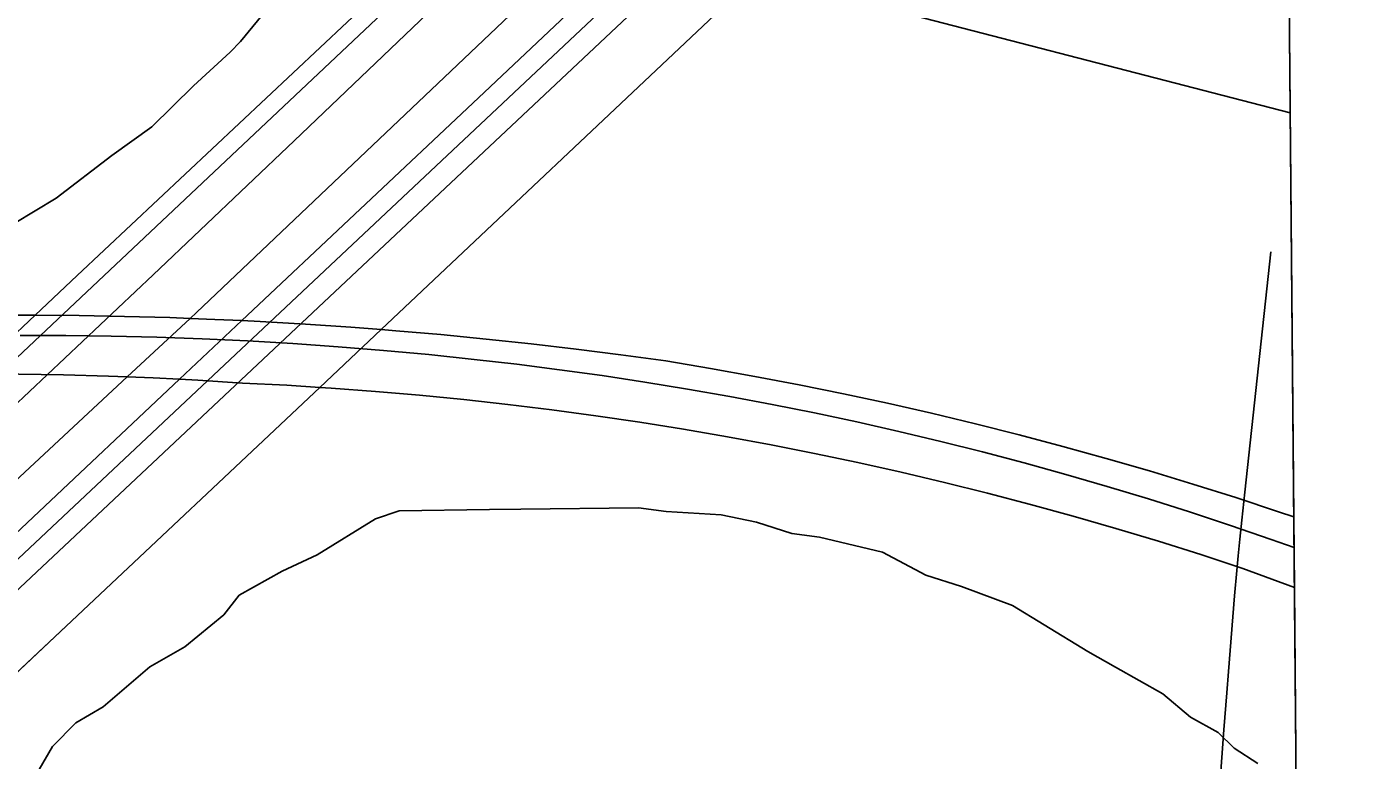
# Model space of a CAD drawing. Extents: x 3568792 to 3606828, y 529143 to 554785.
# Drawn here: x 3602221 to 3602744, y 538094 to 538380 of the extents above; entities that cross this region are included whole.
import ezdxf

# ---------------------------------------------------------------- set-up
doc = ezdxf.new("R2010")
doc.units = 0
for name, color, linetype in [('V-BRDG-OTLN', 7, 'Continuous'), ('V-FLOD-BASE', 7, 'Continuous'), ('V-GRID-FRAM', 7, 'Continuous'), ('V-ROAD-CNTR', 7, 'Continuous'), ('V-SITE-VEGE', 7, 'Continuous')]:
    doc.layers.add(name, color=color, linetype=linetype)

msp = doc.modelspace()

# ---------------------------------------------------------------- linework, layer by layer
at = {"layer": 'V-BRDG-OTLN'}
for p, q in [((3602710.41, 538594.93), (3602714.01, 538189.04)), ((3602537.99, 538507.2), (3602286.53, 538268.62)), ((3602370.23, 538405.24), (3602240.14, 538283.01)), ((3602240.14, 538283.01), (3602370.23, 538405.24)), ((3602358.5, 538262.01), (3602492.95, 538388.69)), ((3602240.14, 538283.01), (3602223.77, 538267.6)), ((3602223.77, 538267.6), (3602240.14, 538283.01)), ((3602223.25, 538267.6), (3602205.62, 538267.57)), ((3602223.77, 538267.6), (3602223.25, 538267.6)), ((3602240.89, 538267.45), (3602223.77, 538267.6)), ((3602258.52, 538267.14), (3602240.89, 538267.45)), ((3602276.16, 538266.64), (3602258.52, 538267.14)), ((3602284.08, 538266.34), (3602276.16, 538266.64)), ((3602286.53, 538268.62), (3602284.08, 538266.34)), ((3602334.61, 538239.5), (3602358.5, 538262.01)), ((3602358.5, 538262.01), (3602364.23, 538261.57)), ((3602364.23, 538261.57), (3602358.5, 538262.01)), ((3602364.23, 538261.57), (3602381.81, 538260.04)), ((3602381.81, 538260.04), (3602364.23, 538261.57)), ((3602381.81, 538260.04), (3602399.37, 538258.33)), ((3602399.37, 538258.33), (3602381.81, 538260.04)), ((3602399.37, 538258.33), (3602416.91, 538256.45)), ((3602416.91, 538256.45), (3602399.37, 538258.33)), ((3602416.91, 538256.45), (3602434.43, 538254.39)), ((3602434.43, 538254.39), (3602416.91, 538256.45)), ((3602434.43, 538254.39), (3602451.92, 538252.17)), ((3602451.92, 538252.17), (3602434.43, 538254.39)), ((3602451.92, 538252.17), (3602469.39, 538249.77)), ((3602469.39, 538249.77), (3602451.92, 538252.17)), ((3602469.39, 538249.77), (3602486.73, 538246.88)), ((3602486.73, 538246.88), (3602469.39, 538249.77)), ((3602486.73, 538246.88), (3602504.04, 538243.79)), ((3602504.04, 538243.79), (3602486.73, 538246.88)), ((3602504.04, 538243.79), (3602521.3, 538240.5)), ((3602521.3, 538240.5), (3602504.04, 538243.79)), ((3602235.84, 538146.44), (3602334.61, 538239.5)), ((3602339.02, 538239.23), (3602334.61, 538239.5)), ((3602334.61, 538239.5), (3602339.02, 538239.23)), ((3602356.26, 538237.95), (3602339.02, 538239.23)), ((3602339.02, 538239.23), (3602356.26, 538237.95)), ((3602521.3, 538240.5), (3602538.53, 538237)), ((3602538.53, 538237), (3602521.3, 538240.5)), ((3602373.48, 538236.47), (3602356.26, 538237.95)), ((3602356.26, 538237.95), (3602373.48, 538236.47)), ((3602390.69, 538234.78), (3602373.48, 538236.47)), ((3602373.48, 538236.47), (3602390.69, 538234.78)), ((3602407.87, 538232.88), (3602390.69, 538234.78)), ((3602390.69, 538234.78), (3602407.87, 538232.88)), ((3602538.53, 538237), (3602555.71, 538233.31)), ((3602555.71, 538233.31), (3602538.53, 538237)), ((3602555.71, 538233.31), (3602572.85, 538229.41)), ((3602572.85, 538229.41), (3602555.71, 538233.31)), ((3602425.03, 538230.77), (3602407.87, 538232.88)), ((3602407.87, 538232.88), (3602425.03, 538230.77)), ((3602442.16, 538228.45), (3602425.03, 538230.77)), ((3602425.03, 538230.77), (3602442.16, 538228.45)), ((3602459.26, 538225.93), (3602442.16, 538228.45)), ((3602442.16, 538228.45), (3602459.26, 538225.93)), ((3602572.85, 538229.41), (3602589.95, 538225.31)), ((3602589.95, 538225.31), (3602572.85, 538229.41)), ((3602476.32, 538223.2), (3602459.26, 538225.93)), ((3602459.26, 538225.93), (3602476.32, 538223.2)), ((3602493.36, 538220.26), (3602476.32, 538223.2)), ((3602476.32, 538223.2), (3602493.36, 538220.26)), ((3602589.95, 538225.31), (3602606.99, 538221.01)), ((3602606.99, 538221.01), (3602589.95, 538225.31)), ((3602510.36, 538217.11), (3602493.36, 538220.26)), ((3602493.36, 538220.26), (3602510.36, 538217.11)), ((3602606.99, 538221.01), (3602623.98, 538216.52)), ((3602623.98, 538216.52), (3602606.99, 538221.01)), ((3602527.31, 538213.76), (3602510.36, 538217.11)), ((3602510.36, 538217.11), (3602527.31, 538213.76)), ((3602544.23, 538210.2), (3602527.31, 538213.76)), ((3602527.31, 538213.76), (3602544.23, 538210.2)), ((3602623.98, 538216.52), (3602640.92, 538211.82)), ((3602640.92, 538211.82), (3602623.98, 538216.52)), ((3602561.1, 538206.44), (3602544.23, 538210.2)), ((3602544.23, 538210.2), (3602561.1, 538206.44)), ((3602640.92, 538211.82), (3602657.8, 538206.93)), ((3602657.8, 538206.93), (3602640.92, 538211.82)), ((3602577.92, 538202.47), (3602561.1, 538206.44)), ((3602561.1, 538206.44), (3602577.92, 538202.47)), ((3602594.7, 538198.3), (3602577.92, 538202.47)), ((3602577.92, 538202.47), (3602594.7, 538198.3)), ((3602657.8, 538206.93), (3602674.62, 538201.84)), ((3602674.62, 538201.84), (3602657.8, 538206.93)), ((3602674.62, 538201.84), (3602691.38, 538196.55)), ((3602691.38, 538196.55), (3602674.62, 538201.84)), ((3602611.42, 538193.92), (3602594.7, 538198.3)), ((3602594.7, 538198.3), (3602611.42, 538193.92)), ((3602691.38, 538196.55), (3602708.08, 538191.06)), ((3602708.08, 538191.06), (3602691.38, 538196.55)), ((3602628.08, 538189.35), (3602611.42, 538193.92)), ((3602611.42, 538193.92), (3602628.08, 538189.35)), ((3602644.7, 538184.57), (3602628.08, 538189.35)), ((3602628.08, 538189.35), (3602644.7, 538184.57)), ((3602708.08, 538191.06), (3602714.01, 538189.04)), ((3602714.01, 538189.04), (3602708.08, 538191.06)), ((3602714.01, 538189.04), (3602714.25, 538161.57)), ((3602661.25, 538179.58), (3602644.7, 538184.57)), ((3602644.7, 538184.57), (3602661.25, 538179.58)), ((3602677.73, 538174.4), (3602661.25, 538179.58)), ((3602661.25, 538179.58), (3602677.73, 538174.4)), ((3602694.16, 538169.02), (3602677.73, 538174.4)), ((3602677.73, 538174.4), (3602694.16, 538169.02)), ((3602714.25, 538161.57), (3602694.16, 538169.02)), ((3602694.16, 538169.02), (3602714.25, 538161.57)), ((3602714.25, 538161.57), (3602715.26, 538047.85)), ((3602083.5, 538003.39), (3602235.84, 538146.44))]:
    msp.add_line(p, q, dxfattribs=at)
for points in [[(3602710.41, 538594.93), (3602695.47, 538580.78), (3602492.95, 538388.69), (3602358.5, 538262.01), (3602346.64, 538262.93), (3602329.03, 538264.12), (3602311.41, 538265.13), (3602304.28, 538265.48), (3602396.47, 538352.26), (3602622.45, 538565.49), (3602709.93, 538648.69)], [(3601703.46, 537676.21), (3602090.81, 538042.26), (3602544.77, 538468.86), (3602577.78, 538501.03), (3602610.94, 538533.06), (3602644.23, 538564.94), (3602677.65, 538596.69), (3602710.12, 538627.26)], [(3601819.05, 537862.39), (3601867.23, 537908.18), (3601915.56, 537953.81), (3601964.03, 537999.29), (3602012.64, 538044.62), (3602061.4, 538089.79), (3602110.3, 538134.81), (3602159.35, 538179.67), (3602214.62, 538231.43), (3602269.72, 538283.37), (3602324.67, 538335.48), (3602379.45, 538387.76), (3602434.07, 538440.22), (3602488.52, 538492.85), (3602550.4, 538550.97), (3602612.22, 538609.17)], [(3602217.97, 538259.74), (3602235.67, 538259.72), (3602253.38, 538259.49), (3602271.08, 538259.06), (3602288.77, 538258.43), (3602306.46, 538257.6), (3602324.13, 538256.56), (3602341.79, 538255.33), (3602359.44, 538253.89), (3602377.07, 538252.25), (3602394.68, 538250.41), (3602411.36, 538248.5), (3602428.02, 538246.38), (3602444.65, 538244.07), (3602461.25, 538241.55), (3602477.82, 538238.84), (3602494.35, 538235.93), (3602510.85, 538232.82), (3602527.31, 538229.52), (3602543.73, 538226.02), (3602560.11, 538222.32), (3602576.44, 538218.42), (3602592.72, 538214.33), (3602608.95, 538210.05), (3602625.13, 538205.57), (3602641.25, 538200.9), (3602657.32, 538196.04), (3602673.33, 538190.98), (3602689.27, 538185.73), (3602705.15, 538180.3), (3602714.11, 538177.11)]]:
    msp.add_lwpolyline(points, dxfattribs=at)
for points in [[(3602223.77, 538267.6), (3602199.48, 538244.72), (3602182.5, 538244.59), (3602165.06, 538244.24), (3602147.63, 538243.69), (3602130.2, 538242.93), (3602112.79, 538241.96), (3602095.39, 538240.78), (3602084.7, 538239.93), (3602086.08, 538247.1), (3602088.42, 538258.18), (3602089.53, 538262.99), (3602100.04, 538263.74), (3602117.6, 538264.81), (3602135.18, 538265.71), (3602152.77, 538266.44), (3602170.38, 538266.99), (3602188, 538267.36), (3602205.62, 538267.57), (3602223.25, 538267.6)], [(3602284.08, 538266.34), (3602259.61, 538243.58), (3602252.25, 538243.87), (3602234.82, 538244.36), (3602217.38, 538244.65), (3602199.94, 538244.72), (3602199.48, 538244.72), (3602223.77, 538267.6), (3602240.89, 538267.45), (3602258.52, 538267.14), (3602276.16, 538266.64)], [(3602304.28, 538265.48), (3602280.02, 538242.64), (3602269.68, 538243.17), (3602259.61, 538243.58), (3602284.08, 538266.34), (3602293.79, 538265.98)], [(3602358.5, 538262.01), (3602334.61, 538239.5), (3602321.76, 538240.29), (3602304.5, 538241.15), (3602287.09, 538242.27), (3602280.02, 538242.64), (3602304.28, 538265.48), (3602311.41, 538265.13), (3602329.03, 538264.12), (3602346.64, 538262.93)], [(3602259.61, 538243.58), (3602075.13, 538071.89), (3602074.89, 538075.04), (3602074.23, 538086.86), (3602073.77, 538098.69), (3602073.53, 538110.52), (3602073.5, 538122.35), (3602073.55, 538126.02), (3602110.2, 538160.62), (3602199.48, 538244.72), (3602199.94, 538244.72), (3602217.38, 538244.65), (3602234.82, 538244.36), (3602252.25, 538243.87)], [(3602280.02, 538242.64), (3602223, 538188.96), (3602076.87, 538051.27), (3602076.85, 538051.45), (3602075.77, 538063.24), (3602075.13, 538071.89), (3602259.61, 538243.58), (3602269.68, 538243.17)], [(3602334.61, 538239.5), (3602235.84, 538146.44), (3602083.5, 538003.39), (3602083.29, 538004.56), (3602081.37, 538016.24), (3602079.65, 538027.95), (3602078.15, 538039.69), (3602076.87, 538051.27), (3602223, 538188.96), (3602280.02, 538242.64), (3602287.09, 538242.27), (3602304.5, 538241.15), (3602321.76, 538240.29)]]:
    msp.add_lwpolyline(points, close=True, dxfattribs=at)
at = {"layer": 'V-FLOD-BASE'}
msp.add_lwpolyline([(3602712.61, 538346.36), (3602528.91, 538394.09), (3602424.1, 538497.74), (3602101.16, 538653.21), (3602068.39, 538686.49), (3601916.46, 538723.55)], dxfattribs=at)
at = {"layer": 'V-GRID-FRAM'}
msp.add_lwpolyline([(3570935.99, 552713.78), (3602582.77, 552980.76), (3602744.09, 534798.43), (3571081.45, 534531.32), (3570935.99, 552713.78)], dxfattribs=at)
at = {"layer": 'V-ROAD-CNTR'}
for points in [[(3602065.35, 538108.61), (3602706.48, 538712.79)], [(3602080.58, 538044.46), (3602707.18, 538633.49)], [(3602705.02, 538292.22), (3602694.88, 538198.62), (3602693.7, 538187.77), (3602692.93, 538180.37), (3602692.31, 538173.88), (3602691.79, 538168.2), (3602690.94, 538158.32), (3602688.54, 538128.84), (3602687.87, 538120.58), (3602686.76, 538106.13), (3602685.17, 538084.52)], [(3602714.11, 538177.11), (3602705.15, 538180.3), (3602689.27, 538185.73), (3602673.33, 538190.98), (3602657.32, 538196.04), (3602641.25, 538200.9), (3602625.13, 538205.57), (3602608.95, 538210.05), (3602592.72, 538214.33), (3602576.44, 538218.42), (3602560.11, 538222.32), (3602543.73, 538226.02), (3602527.31, 538229.52), (3602510.85, 538232.82), (3602494.35, 538235.93), (3602477.82, 538238.84), (3602461.25, 538241.55), (3602444.65, 538244.07), (3602428.02, 538246.38), (3602411.36, 538248.5), (3602394.68, 538250.41), (3602377.07, 538252.25), (3602359.44, 538253.89), (3602341.79, 538255.33), (3602324.13, 538256.56), (3602306.46, 538257.6), (3602288.77, 538258.43), (3602271.08, 538259.06), (3602253.38, 538259.49), (3602235.67, 538259.72), (3602217.97, 538259.74)]]:
    msp.add_lwpolyline(points, dxfattribs=at)
at = {"layer": 'V-SITE-VEGE'}
for points in [[(3602315.18, 538388.03), (3602303.72, 538374.2), (3602299.66, 538370.05), (3602285.45, 538356.88), (3602269.22, 538340.95), (3602253.62, 538329.81), (3602231.92, 538313.13), (3602215.62, 538303.35)], [(3602221.55, 538084.23), (3602230.54, 538099.62), (3602239.6, 538108.9), (3602250.23, 538115.15), (3602268.39, 538130.65), (3602282.06, 538138.46), (3602297.19, 538150.88), (3602303.22, 538158.59), (3602319.92, 538167.97), (3602333.61, 538174.25), (3602356.37, 538188.28), (3602365.51, 538191.45), (3602400.67, 538191.87), (3602412.9, 538192.02), (3602458.76, 538192.57), (3602469.48, 538191.17), (3602490.9, 538189.9), (3602504.69, 538187.01), (3602518.5, 538182.58), (3602529.22, 538181.19), (3602553.75, 538175.36), (3602570.68, 538166.4), (3602584.49, 538161.97), (3602604.46, 538154.57), (3602616.78, 538147.07), (3602633.72, 538136.58), (3602644.5, 538130.59), (3602662.97, 538120.11), (3602673.78, 538111.07), (3602684.56, 538105.08), (3602690.74, 538099.04), (3602699.99, 538093.03)]]:
    msp.add_lwpolyline(points, dxfattribs=at)

doc.saveas('drawing.dxf')
